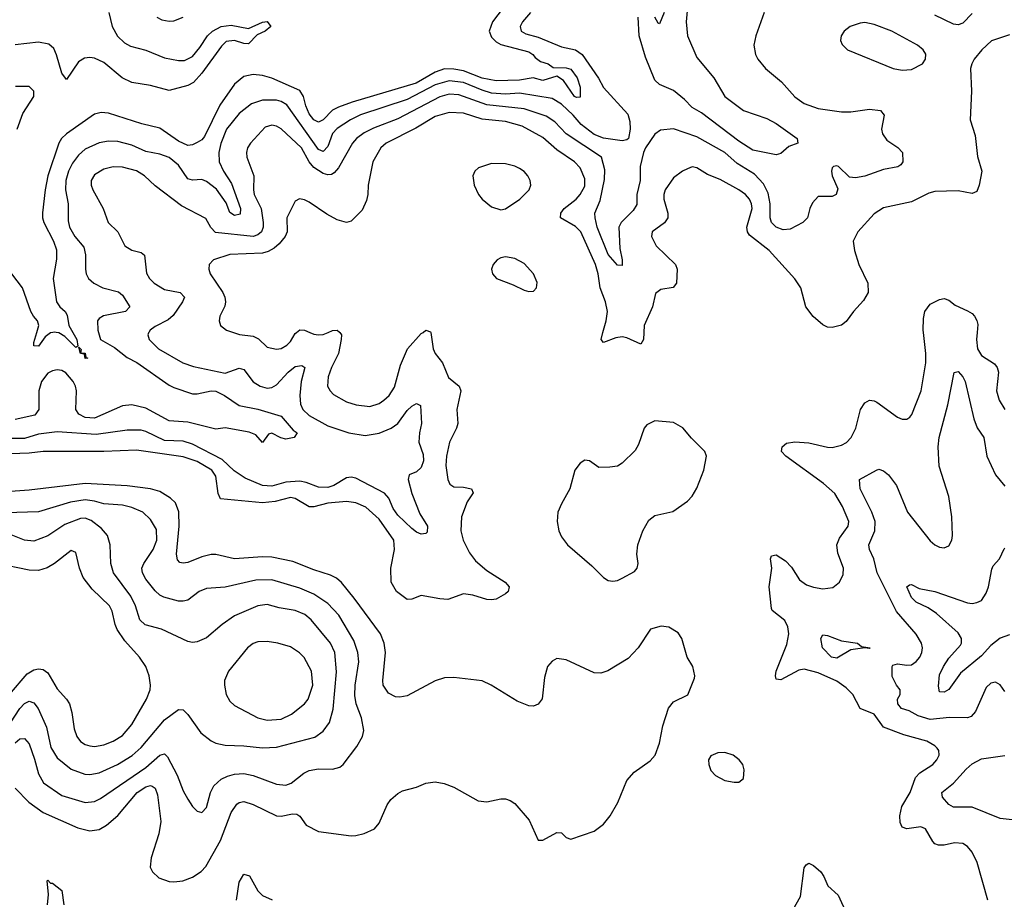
# Model space of a CAD drawing. Header units: inches. Extents: x 1682530 to 1839546, y 640742 to 791647.
# Tile 377 of 656: x 1740770 to 1744987, y 737573 to 741338. Entities that reach past the tile are written whole.
import ezdxf

# ---------------------------------------------------------------- set-up
doc = ezdxf.new("R2010")
doc.units = ezdxf.units.IN
doc.header["$MEASUREMENT"] = 0
doc.layers.add('B7743', color=7, linetype='Continuous')
doc.layers.add('B7744', color=7, linetype='Continuous')

msp = doc.modelspace()

# ---------------------------------------------------------------- linework, layer by layer
at = {"layer": 'B7743', "color": 5}
for points, elevation in [([(1742530.3, 740000), (1742540.9, 739930), (1742549.5, 739909.5), (1742580.7, 739870), (1742606.6, 739806.6), (1742652.6, 739770), (1742659.7, 739750), (1742641.7, 739670), (1742646.4, 739610), (1742641, 739590), (1742610.2, 739530), (1742598.4, 739470), (1742595.7, 739430), (1742603.5, 739370), (1742611.8, 739350), (1742630, 739338.2), (1742670, 739338), (1742704.9, 739330), (1742712.8, 739312.8), (1742686, 739274), (1742662, 739210), (1742659.6, 739150), (1742669.5, 739110), (1742695.7, 739055.7), (1742721.6, 739021.6), (1742770, 738980.1), (1742848.8, 738930), (1742866.7, 738910), (1742862.4, 738890), (1742850, 738880.5), (1742810, 738858.3), (1742790, 738854.5), (1742770, 738856.5), (1742710, 738875.5), (1742670, 738880.2), (1742603, 738857), (1742570, 738858.7), (1742490, 738874), (1742450, 738857.3), (1742430, 738856.3), (1742383.2, 738890), (1742360.9, 738930), (1742359.4, 738990), (1742375.2, 739070), (1742372, 739110), (1742310, 739200.7), (1742252.3, 739252.3), (1742210, 739270.8), (1742170, 739276.1), (1742090, 739268.8), (1742030, 739252.9), (1742010, 739252.7), (1741950, 739289.2), (1741930, 739292.8), (1741864.6, 739275.4), (1741810, 739269.9), (1741630, 739286.9), (1741619.2, 739310), (1741610, 739385.1), (1741593.4, 739410), (1741530, 739447.4), (1741470, 739466.7), (1741270, 739495.8), (1741130, 739490.3), (1740870, 739490.3), (1740810, 739482.6), (1740730, 739479.3)], 680), ([(1741323.1, 740000), (1741322, 739998), (1741318, 739990), (1741324, 739970), (1741364.2, 739930), (1741468.7, 739870), (1741513.9, 739853.9), (1741650, 739825.3), (1741710, 739847.2), (1741730, 739841.6), (1741770, 739788), (1741799.5, 739770), (1741830, 739761.5), (1741850, 739764.1), (1741870, 739775.9), (1741919.6, 739830), (1741950, 739853.4), (1741977.7, 739857.7), (1741990.9, 739850), (1741975.2, 739790), (1741969.3, 739730), (1741972.8, 739692.8), (1741982.8, 739670), (1742010, 739644.7), (1742090, 739599.4), (1742179.3, 739570), (1742250, 739557.8), (1742310, 739568.1), (1742360.9, 739590), (1742390, 739609.4), (1742430, 739665), (1742450, 739683.5), (1742470, 739694.9), (1742486.7, 739686.7), (1742491, 739610), (1742481.9, 739570), (1742479.3, 739530), (1742497.4, 739477.4), (1742499.8, 739450), (1742490, 739421.2), (1742470, 739403.4), (1742438.4, 739390), (1742433.6, 739370), (1742449.5, 739310), (1742483.6, 739223.6), (1742516, 739170), (1742515.4, 739144.6), (1742510, 739139.5), (1742490, 739136.3), (1742470, 739144.4), (1742450, 739160.3), (1742390, 739217), (1742370, 739245.8), (1742350.3, 739290.3), (1742332.2, 739312.2), (1742210, 739375.8), (1742190, 739379.6), (1742170, 739377), (1742115, 739345), (1742090, 739335.7), (1742050, 739337.5), (1741997.5, 739357.5), (1741970, 739362.9), (1741910, 739359.1), (1741850, 739341.2), (1741810, 739344.2), (1741735.4, 739375.4), (1741687.8, 739407.8), (1741636.4, 739456.4), (1741510, 739521.4), (1741470, 739534.9), (1741390, 739536.8), (1741310, 739575.8), (1741290, 739580.7), (1741230, 739580.9), (1741097.7, 739562.3), (1740930, 739574.3), (1740850, 739563.9), (1740790, 739545.6), (1740730, 739546.1)], 660), ([(1741106.9, 740000), (1741115.9, 739970), (1741175.4, 739935.4), (1741230, 739891.9), (1741271.5, 739871.5), (1741410, 739773.3), (1741430, 739763.4), (1741510, 739737.4), (1741530, 739737.1), (1741590, 739749.7), (1741610, 739747.6), (1741647.2, 739730), (1741710, 739687.3), (1741790, 739671), (1741890, 739641.3), (1741941.5, 739581.5), (1741958, 739570), (1741946, 739550), (1741910, 739542.4), (1741887.8, 739547.8), (1741850, 739569), (1741836, 739564), (1741810, 739529), (1741780.7, 739560.7), (1741752.6, 739572.6), (1741650, 739590.6), (1741610, 739585.3), (1741490, 739615.4), (1741410, 739620.8), (1741310, 739674.8), (1741250, 739690.4), (1741210, 739686.1), (1741090, 739632.5), (1741050, 739636.2), (1741023.2, 739650), (1741009.9, 739670), (1741012.5, 739750), (1741009.1, 739770), (1740999.1, 739790), (1740967, 739827), (1740950, 739837), (1740930, 739839.5), (1740910, 739835.6), (1740890, 739825), (1740863.8, 739790), (1740852.4, 739750), (1740852.1, 739670), (1740834.7, 739645.3), (1740750, 739626.7)], 640), ([(1740911.8, 740000), (1740901.8, 739998.2), (1740879.2, 739980.8), (1740850, 739940.5), (1740830, 739942), (1740830, 739956), (1740842.8, 740000)], 620), ([(1740997.4, 740000), (1741015.1, 739970), (1741019.3, 739940.7), (1741010, 739935.6), (1740962.7, 739982.7), (1740938, 739998), (1740926.2, 740000)], 620), ([(1741685.1, 740000), (1741711, 739991), (1741770, 739984.1), (1741792.3, 739972.3), (1741830, 739936.6), (1741870, 739927.9), (1741890, 739931.5), (1741914.7, 739945.3), (1741930, 739961.5), (1741950, 739995.6), (1741955.7, 740000)], 680), ([(1742012.7, 740000), (1742030, 739992.7), (1742050, 739989.1), (1742070, 739991.1), (1742090.9, 740000)], 680), ([(1742140.4, 740000), (1742147.8, 739990), (1742147.3, 739970), (1742135.6, 739910), (1742105.4, 739850), (1742090.9, 739810), (1742088.4, 739770), (1742099.1, 739750), (1742114.6, 739734.6), (1742170, 739702), (1742210.9, 739689.1), (1742270, 739682.7), (1742310, 739695.4), (1742330, 739709.3), (1742352.2, 739730), (1742374.9, 739765.1), (1742400.6, 739859.4), (1742431.5, 739930), (1742490, 739994.9), (1742497.3, 740000)], 680), ([(1743443.1, 740000), (1743441.8, 739970), (1743430.4, 739950), (1743370, 739976.9), (1743350, 739980.9), (1743322.8, 739977.2), (1743270, 739956.9), (1743259.7, 739970), (1743268, 740000)], 680), ([(1744917.1, 737570), (1744871.1, 737730), (1744850, 737774.5), (1744830, 737799.6), (1744810, 737811.2), (1744774.2, 737814.2), (1744730, 737804.7), (1744704.5, 737804.5), (1744690, 737810.8), (1744680.9, 737820.9), (1744650, 737874.8), (1744630, 737882.8), (1744570, 737874.2), (1744550, 737881.5), (1744541.1, 737901.1), (1744539.4, 737930), (1744548, 737970), (1744583.4, 738030), (1744606, 738094), (1744625.5, 738114.5), (1744680.4, 738150), (1744698.3, 738170), (1744708.2, 738190), (1744706.3, 738210), (1744699.3, 738219.3), (1744689.6, 738230), (1744655.1, 738250), (1744556.5, 738276.5), (1744470, 738309.9), (1744430, 738365.4), (1744369.4, 738389.4), (1744337.7, 738450), (1744310, 738478.7), (1744270, 738506.4), (1744190, 738542.7), (1744130, 738558.1), (1744106.8, 738553.2), (1744030, 738512.8), (1744010, 738515.1), (1744006.4, 738530), (1744009.3, 738550), (1744056, 738664), (1744064.7, 738710), (1744059.9, 738739.9), (1744047.2, 738767.2), (1743992.8, 738810), (1743990, 738818), (1743980.4, 738910), (1743990.7, 738990), (1743986.2, 739030), (1743990, 739044), (1744010, 739047.4), (1744050, 739022.4), (1744075.1, 738995.1), (1744110, 738940.8), (1744139.7, 738919.7), (1744170, 738908.6), (1744210, 738902), (1744252.6, 738907.4), (1744281.3, 738930), (1744296.3, 738963.7), (1744297.8, 738990), (1744274.4, 739054.4), (1744269.4, 739090), (1744280.5, 739119.5), (1744318.8, 739170), (1744320.6, 739190), (1744294.6, 739254.6), (1744261.1, 739310), (1744212.9, 739352.9), (1744050.8, 739470), (1744033.3, 739490), (1744035.4, 739510), (1744054.8, 739525.2), (1744090, 739531.8), (1744150, 739527.1), (1744230, 739508.8), (1744250, 739507.7), (1744290, 739517.1), (1744310.9, 739529.1), (1744331.4, 739550), (1744350.5, 739590), (1744371.6, 739670), (1744390, 739698.5), (1744410, 739709.1), (1744430, 739707.1), (1744440.6, 739700.6), (1744530, 739636.5), (1744550, 739628.7), (1744570, 739628.4), (1744582.6, 739637.4), (1744591.6, 739648.4), (1744631.3, 739750), (1744650.4, 739869.6), (1744650.4, 739910), (1744640.4, 740000)], 680), ([(1744870.3, 740000), (1744867.8, 739970), (1744871.9, 739930), (1744890, 739901.6), (1744944.8, 739864.8), (1744955.9, 739850), (1744961.9, 739830), (1744953.4, 739750), (1744965.1, 739710), (1744990, 739670.2)], 680), ([(1744990, 738462.9), (1744970, 738491.6), (1744950, 738502.4), (1744930, 738498), (1744910, 738479.6), (1744863.5, 738376.5), (1744844.9, 738355.1), (1744830, 738349.8), (1744751.9, 738351.9), (1744670, 738343.3), (1744617.7, 738357.7), (1744579.2, 738379.2), (1744546.3, 738390), (1744531.1, 738410), (1744529.7, 738430), (1744541.6, 738450), (1744541.2, 738470), (1744525.2, 738490), (1744507, 738527), (1744506.6, 738570), (1744510, 738576), (1744530, 738581.6), (1744570, 738574.9), (1744590, 738576.5), (1744610, 738590.3), (1744624.8, 738610), (1744633.8, 738630), (1744636.1, 738650), (1744631.8, 738670), (1744610, 738708.2), (1744524.7, 738804.7), (1744442.4, 738970), (1744428.1, 739030), (1744409.9, 739070), (1744406.1, 739090), (1744432.6, 739150), (1744433.4, 739190), (1744419.5, 739230), (1744369.1, 739330), (1744366.3, 739370), (1744439, 739410), (1744450, 739413.7), (1744470, 739407), (1744491.7, 739390), (1744524.6, 739344.6), (1744572.3, 739230), (1744670, 739107.6), (1744690, 739090.3), (1744710, 739080.3), (1744730, 739077), (1744750, 739086), (1744762.3, 739110), (1744764.8, 739130), (1744762.2, 739210), (1744750, 739298), (1744707.7, 739427.7), (1744704, 739510), (1744708.4, 739550), (1744745.2, 739690), (1744771.8, 739828.2), (1744790, 739832.2), (1744810, 739810.3), (1744819.7, 739790), (1744856.3, 739630), (1744871.3, 739591.3), (1744899.2, 739550), (1744911.6, 739470), (1744950, 739390.3), (1744990, 739341.2)], 660), ([(1740750, 738048.7), (1740809.4, 737989.4), (1740870, 737944.1), (1741019, 737879), (1741070, 737865.9), (1741110, 737872.1), (1741142.2, 737890), (1741190, 737931.5), (1741273, 738030), (1741310, 738054.2), (1741330, 738059.6), (1741337.2, 738057.2), (1741350, 738049), (1741360, 738020), (1741373.8, 737906.2), (1741366.4, 737853.6), (1741332.3, 737750), (1741329.2, 737710), (1741338.3, 737690), (1741365.4, 737665.4), (1741409.4, 737649.4), (1741430, 737647.5), (1741468.3, 737651.7), (1741510, 737668.2), (1741547.4, 737692.6), (1741567.1, 737712.9), (1741630, 737825), (1741674.9, 737945.1), (1741700.4, 737979.6), (1741710, 737987.3), (1741730, 737991.9), (1741770, 737979.2), (1741870, 737930.1), (1741890, 737929.4), (1741938.9, 737938.9), (1741957.3, 737937.3), (1741969.3, 737929.3), (1741996.4, 737890), (1742050, 737863.2), (1742190, 737844.2), (1742210, 737845.7), (1742245.3, 737854.7), (1742290, 737874), (1742310, 737898.8), (1742343.2, 737976.8), (1742360, 738000), (1742390, 738026.4), (1742410, 738037.3), (1742470, 738052.9), (1742510, 738070.2), (1742550, 738075.2), (1742588.1, 738068.1), (1742630, 738053.4), (1742734.2, 737994.2), (1742770, 737990.4), (1742830, 738003.1), (1742850, 738003.1), (1742870, 737996.4), (1742890, 737982.4), (1742952.1, 737912.1), (1742990, 737826.8), (1743010, 737825.5), (1743070, 737859.1), (1743090, 737858), (1743110, 737838), (1743131.1, 737831.1), (1743230, 737864.9), (1743270, 737894.6), (1743299.2, 737930), (1743332.4, 737987.6), (1743370, 738082), (1743402.3, 738117.7), (1743470, 738165.3), (1743491.2, 738190), (1743510, 738241), (1743523.9, 738316.1), (1743548.2, 738391.8), (1743570, 738418.8), (1743632.1, 738447.9), (1743660.4, 738519.6), (1743662, 738530), (1743653.2, 738570), (1743629.3, 738609.3), (1743605.6, 738690), (1743590, 738714), (1743550, 738738.4), (1743518, 738742), (1743472, 738730), (1743419.1, 738650), (1743376.3, 738603.7), (1743288.5, 738551.5), (1743259.3, 738540.7), (1743230, 738542.4), (1743110, 738597.6), (1743070, 738603.7), (1743050, 738592.7), (1743030, 738569.2), (1743017.2, 738522.8), (1743008.2, 738431.8), (1742991, 738409), (1742970, 738400.4), (1742950, 738401.4), (1742900.7, 738420.7), (1742789.5, 738490), (1742750, 738508.5), (1742630, 738522.3), (1742590, 738521.1), (1742550, 738508.2), (1742430, 738443.4), (1742398.2, 738438.2), (1742380, 738440), (1742350, 738455.6), (1742327.3, 738490), (1742325.6, 738510), (1742337.3, 738630), (1742330.4, 738670), (1742314.6, 738710), (1742201.9, 738861.9), (1742148.5, 738928.5), (1742127.2, 738947.2), (1742101, 738961), (1742030, 738983), (1741939.3, 739019.3), (1741850, 739037.1), (1741810, 739038.9), (1741690.4, 739030.4), (1741610, 739049.2), (1741590, 739049.2), (1741550, 739038.5), (1741490, 739014.3), (1741470, 739011.6), (1741455.4, 739015.4), (1741445.6, 739025.6), (1741441.6, 739050), (1741452.4, 739170), (1741451.2, 739231.2), (1741436.5, 739270), (1741416.2, 739290), (1741370, 739319.1), (1741330.7, 739330.7), (1741230, 739343.7), (1741050, 739353.5), (1740810, 739324.3), (1740730, 739319.3)], 720), ([(1740750, 738242.5), (1740770, 738259.8), (1740790, 738261.6), (1740810, 738239.2), (1740833.6, 738173.6), (1740850.1, 738110.1), (1740872.2, 738072.2), (1740950, 738017.4), (1741050, 737987.3), (1741090, 737991.2), (1741115.5, 738004.5), (1741310, 738137.3), (1741370, 738190.7), (1741390, 738196.3), (1741402.5, 738182.5), (1741444, 738104), (1741470, 738037.6), (1741490, 738001.6), (1741510, 737970.6), (1741530, 737950.6), (1741550, 737944.4), (1741570, 737965.5), (1741587.3, 738030), (1741601.4, 738058.6), (1741632.1, 738087.9), (1741659.8, 738100.2), (1741690, 738108.8), (1741730, 738111.7), (1741770, 738103.1), (1741870, 738066.3), (1741910, 738062.3), (1741932.4, 738070), (1741987, 738113), (1742010, 738124.8), (1742050, 738131), (1742110, 738130.2), (1742141.1, 738138.9), (1742155.1, 738150), (1742213.3, 738226.7), (1742238, 738270), (1742244.5, 738295.5), (1742233.6, 738350), (1742210.5, 738410), (1742205.3, 738445.3), (1742206.1, 738490), (1742222.1, 738590), (1742218.8, 738630), (1742200.5, 738680.5), (1742137.3, 738790), (1742090, 738839.3), (1742030, 738878.9), (1741970, 738904.5), (1741850, 738940.9), (1741780.8, 738939.2), (1741650, 738908.6), (1741570, 738904), (1741538.3, 738890), (1741490, 738854.2), (1741470.1, 738849.9), (1741450, 738849.9), (1741386.7, 738866.7), (1741370, 738874.6), (1741350, 738893), (1741310, 738942.9), (1741295.9, 738970), (1741293.6, 738990), (1741301.8, 739010), (1741342, 739070), (1741357.8, 739110), (1741355.4, 739155.4), (1741330, 739198.7), (1741297.2, 739230), (1741250.3, 739250.3), (1741210, 739259.7), (1741130, 739265.4), (1741090, 739277.6), (1741050, 739282.4), (1740986.9, 739273.1), (1740850, 739232.2), (1740710, 739227.2)], 740), ([(1740730, 738328.8), (1740770, 738389.4), (1740790, 738410.8), (1740810, 738420.5), (1740830, 738414.7), (1740849.2, 738389.2), (1740884.2, 738310), (1740903.3, 738223.3), (1740930, 738179.3), (1740990, 738129.4), (1741048.6, 738108.6), (1741070, 738107.3), (1741110, 738115), (1741188.9, 738150), (1741251.4, 738188.6), (1741290, 738223.3), (1741390, 738341.8), (1741450, 738386), (1741470, 738384.2), (1741490, 738364.2), (1741546.1, 738286.1), (1741590, 738251.1), (1741610, 738242), (1741650, 738232.9), (1741730, 738230.1), (1741810, 738220.9), (1741870, 738223.8), (1742033.4, 738266.6), (1742070, 738292.9), (1742096.8, 738330), (1742113, 738387), (1742126.4, 738546.4), (1742119.2, 738630), (1742100.7, 738670), (1742018.7, 738770), (1741991.7, 738791.7), (1741950, 738809.9), (1741881.3, 738821.3), (1741830, 738835.6), (1741790, 738829.2), (1741690, 738786.5), (1741637.3, 738750), (1741570, 738692.8), (1741530, 738675.1), (1741510, 738672.3), (1741490, 738676), (1741377.6, 738730), (1741307.5, 738747.5), (1741284.1, 738770), (1741265.3, 738830), (1741245.9, 738870), (1741171.7, 738970), (1741159.5, 739010), (1741156.8, 739090), (1741146, 739130), (1741120.1, 739160.1), (1741075.3, 739195.3), (1741050, 739204.3), (1741030, 739203.4), (1740963.1, 739176.9), (1740890, 739128.6), (1740830, 739105.9), (1740790, 739109.9), (1740733.6, 739133.6)], 760), ([(1745010, 738705.7), (1744970, 738690.6), (1744930, 738659.9), (1744890, 738614.9), (1744799.2, 738540.8), (1744750, 738471.6), (1744730, 738460.4), (1744710, 738460.9), (1744705.3, 738485.3), (1744710, 738533.4), (1744726.2, 738570), (1744750, 738605.8), (1744799, 738661), (1744804.1, 738670), (1744804.3, 738690), (1744790, 738713.2), (1744696.2, 738796.2), (1744660.6, 738820.6), (1744610, 738845.7), (1744590, 738864.4), (1744569.9, 738910), (1744580.5, 738919.5), (1744590, 738921.3), (1744623, 738903), (1744689.8, 738890.2), (1744830, 738842.2), (1744850, 738839.5), (1744870, 738843), (1744890, 738852.6), (1744910, 738883.1), (1744919.9, 738910), (1744933.1, 738986.9), (1744939.4, 739000.6), (1744966, 739030), (1744986.5, 739073.5), (1744990, 739076.3)], 640), ([(1740726.5, 738450), (1740801.2, 738538.8), (1740830, 738555.8), (1740850, 738559.8), (1740870, 738556.6), (1740890, 738542.2), (1740930, 738474.4), (1740970.1, 738430.1), (1740982.6, 738410), (1740992.8, 738372.8), (1741002.9, 738302.9), (1741014, 738270), (1741030, 738248.4), (1741050, 738235.3), (1741070, 738229.5), (1741090, 738227.7), (1741130, 738234.5), (1741170, 738249.5), (1741210, 738274), (1741250, 738321.3), (1741312.6, 738430), (1741328.4, 738470), (1741330.6, 738490), (1741324.7, 738530), (1741309.9, 738569.9), (1741282.9, 738610), (1741219.9, 738679.9), (1741187.5, 738727.5), (1741178.3, 738750), (1741166.4, 738806.4), (1741154.2, 738830), (1741080, 738900), (1741041.4, 738950), (1741025.8, 738990), (1741010, 739057), (1740990, 739066.6), (1740919, 739010), (1740887.6, 738992.4), (1740850, 738979.9), (1740810, 738981.7), (1740670.8, 739010.8)], 780), ([(1745086.3, 737906.3), (1744970, 737919.6), (1744850, 737967), (1744770, 737967.6), (1744750, 737978.8), (1744722.7, 738010), (1744719.8, 738030), (1744770, 738070.1), (1744823, 738130), (1744850, 738152.4), (1744890, 738175), (1744990, 738189.3)], 660), ([(1744083.4, 737530), (1744114.4, 737585.6), (1744130, 737707.7), (1744139, 737721), (1744150, 737727.1), (1744170, 737717.6), (1744200.8, 737690), (1744214.2, 737670), (1744230.5, 737630.5), (1744275.9, 737590), (1744312.8, 737510)], 680), ([(1741698.8, 737570), (1741710, 737646.4), (1741730, 737680.8), (1741754.1, 737674.1), (1741790, 737608.9), (1741810, 737588.9), (1741850.9, 737570.9)], 680), ([(1740888.3, 737550), (1740893.2, 737593.2), (1740887.6, 737652.4), (1740890, 737654.4), (1740902.2, 737642.2), (1740910, 737642), (1740950.2, 737610), (1740959.2, 737550)], 680)]:
    msp.add_lwpolyline(points, dxfattribs=dict(at, elevation=elevation))
for points, elevation in [([(1741030.6, 739910.6), (1741050, 739911.4), (1741052.8, 739892.8), (1741062, 739890), (1741050, 739888.6), (1741047, 739907), (1741029.8, 739910), (1741023.1, 739936.9), (1741032.7, 739927.3)], 620), ([(1743490, 739621.6), (1743455.3, 739604.7), (1743444.4, 739590), (1743420.2, 739519.8), (1743405.6, 739494.4), (1743350, 739439.6), (1743330, 739427.8), (1743297.7, 739422.3), (1743250, 739422), (1743210, 739449.6), (1743190, 739453.6), (1743170, 739439.6), (1743147.2, 739410), (1743126.3, 739330), (1743090, 739266.6), (1743074.9, 739230), (1743071.7, 739190), (1743079, 739150), (1743090, 739124.4), (1743116, 739090), (1743220.9, 739000.9), (1743270, 738950.4), (1743290, 738938.4), (1743310, 738934.9), (1743330, 738938), (1743350, 738947.7), (1743403.8, 738976.2), (1743415.1, 738990), (1743418.5, 739010), (1743412.8, 739050), (1743417.6, 739090), (1743438.5, 739150), (1743463.9, 739196.1), (1743490, 739215.5), (1743567.2, 739232.8), (1743630, 739278), (1743650, 739299.3), (1743670, 739333), (1743700.4, 739410), (1743711.1, 739470), (1743704.5, 739490), (1743647, 739547), (1743610, 739591.6), (1743570, 739614)], 720), ([(1744410, 738646), (1744389.1, 738649.1), (1744330, 738641.6), (1744270, 738604.8), (1744246.6, 738610), (1744208.3, 738650), (1744200.5, 738690), (1744210, 738704.9), (1744230, 738702.6), (1744290, 738679.5), (1744358, 738670), (1744374.8, 738654.8), (1744412, 738650)], 660), ([(1741830, 738676.2), (1741790, 738675.3), (1741770, 738667.8), (1741745.8, 738650), (1741664.4, 738550), (1741647.6, 738510), (1741646.5, 738490), (1741653.8, 738450), (1741670, 738421.3), (1741690, 738402), (1741790, 738350.2), (1741830, 738339.2), (1741890, 738343.5), (1741934.4, 738365.6), (1741989.8, 738410), (1742006, 738430), (1742025.2, 738490), (1742019.5, 738550), (1741988.6, 738608.6), (1741968.6, 738628.6), (1741930, 738654), (1741875.3, 738670)], 780), ([(1743790, 738202), (1743759.6, 738200.4), (1743730, 738187), (1743720.3, 738170), (1743722, 738150), (1743730, 738124.9), (1743750, 738103), (1743790, 738082), (1743830, 738074), (1743850, 738074.8), (1743869.3, 738090.7), (1743873.3, 738126.7), (1743867, 738150), (1743852, 738170), (1743825.2, 738190)], 720)]:
    msp.add_lwpolyline(points, close=True, dxfattribs=dict(at, elevation=elevation))
at = {"layer": 'B7744', "color": 5}
for points, elevation in [([(1743632, 741408), (1743623.7, 741330), (1743630.2, 741270), (1743670, 741176), (1743743, 741090), (1743790.2, 741010), (1743870, 740950.2), (1743970, 740915.9), (1744010, 740894.3), (1744100.4, 740830), (1744102, 740810), (1744064.6, 740795.4), (1744030, 740766), (1744010, 740760.4), (1743910, 740780.6), (1743850, 740819), (1743690, 740939.8), (1743650, 740962), (1743616.8, 740996.8), (1743570, 741035.3), (1743510, 741061.5), (1743490, 741079.1), (1743450, 741177.7), (1743423.6, 741270), (1743419.5, 741350)], 640), ([(1741150.9, 741370), (1741166.6, 741310), (1741188.4, 741268.4), (1741218.8, 741238.8), (1741244.7, 741224.7), (1741310, 741207.4), (1741390, 741175.7), (1741450, 741163.4), (1741475.9, 741164.1), (1741510, 741180.5), (1741541.2, 741218.8), (1741574.1, 741270), (1741596.2, 741290), (1741632.8, 741310), (1741675.4, 741315.4), (1741750, 741300.3), (1741810, 741327.3), (1741830, 741330.4), (1741846, 741310), (1741821, 741290), (1741786.3, 741273.7), (1741750, 741235.6), (1741730, 741236.1), (1741690, 741249.1), (1741654.8, 741245.2), (1741634.6, 741225.4), (1741550.1, 741110), (1741514, 741070), (1741490, 741056.7), (1741410, 741035.1), (1741330, 741056.7), (1741249.8, 741070), (1741208.5, 741090), (1741130, 741155.6), (1741090, 741173.3), (1741070, 741176.2), (1741046.8, 741173.2), (1741021.5, 741158.5), (1740970, 741082.6), (1740950, 741109.7), (1740928.1, 741188.1), (1740915.7, 741215.7), (1740894, 741234), (1740850, 741242.2), (1740750, 741230.3)], 580), ([(1742840.7, 741390), (1742795.1, 741330), (1742780.5, 741290), (1742790, 741264.2), (1742810, 741243.9), (1742830, 741232.6), (1742950, 741200.3), (1742967.8, 741190), (1742977.2, 741177.2), (1743000.2, 741160.2), (1743033, 741150), (1743054.4, 741134.4), (1743110, 741133), (1743130, 741127.1), (1743157.1, 741090), (1743170.1, 741049.9), (1743170, 741006.6), (1743154.5, 741005.5), (1743145.5, 741010), (1743098.7, 741078.7), (1743070, 741097), (1743010, 741078.5), (1742969.8, 741089.8), (1742910, 741079.2), (1742810, 741077.2), (1742750, 741088.6), (1742670, 741120.3), (1742630, 741127.4), (1742590, 741127.5), (1742550, 741113.8), (1742467.4, 741067.4), (1742194.4, 740985.6), (1742136, 740964), (1742110, 740950.8), (1742070, 740909.9), (1742050, 740899.9), (1742030, 740909.9), (1742010, 740935.9), (1741995.2, 740970), (1741985.3, 741010), (1741970, 741034.7), (1741850, 741088), (1741810, 741099.7), (1741770, 741104.6), (1741730, 741094.9), (1741690, 741063.2), (1741626.9, 740973.1), (1741561.5, 740838.5), (1741550, 740824.9), (1741530, 740812.7), (1741510, 740802.4), (1741490, 740799.8), (1741450, 740818.4), (1741370, 740873.7), (1741292.5, 740892.5), (1741150, 740938.1), (1741119.2, 740940.8), (1741090, 740934.8), (1740970.8, 740850), (1740949.1, 740830), (1740936.8, 740810), (1740890.1, 740670.1), (1740878.4, 740610), (1740867.8, 740512.2), (1740867.9, 740490), (1740873.8, 740470), (1740915.3, 740390), (1740927.2, 740352.8), (1740926.9, 740313.1), (1740913.5, 740230), (1740927.9, 740130), (1740941.6, 740110), (1740964.7, 740090), (1740973.5, 740073.5), (1740979.7, 740030), (1740997.4, 740000)], 620), ([(1742957.7, 741370), (1742923, 741330), (1742914, 741310), (1742917.3, 741290), (1742937.8, 741277.8), (1742990, 741263.8), (1743090, 741222.6), (1743150, 741208.8), (1743179, 741190), (1743248.9, 741088.9), (1743270, 741047.9), (1743374.7, 740934.7), (1743383.3, 740903.3), (1743384, 740870), (1743377.7, 740830), (1743370, 740823.7), (1743350, 740820.1), (1743270, 740831.2), (1743230, 740847.4), (1743174, 740890), (1743140.1, 740930), (1743090, 740977.3), (1743050, 741000.6), (1742910, 741024.2), (1742850, 741019.5), (1742790, 741024), (1742750, 741036.2), (1742670, 741070.2), (1742610, 741076.5), (1742550, 741059), (1742430, 740996.6), (1742230, 740931.6), (1742186.4, 740910), (1742130, 740872.9), (1742110, 740851.7), (1742090, 740795.8), (1742070, 740774.1), (1742050, 740783.4), (1741913.6, 740973.6), (1741890, 740987.9), (1741870, 740993.4), (1741810, 740993.7), (1741762.3, 740977.7), (1741710, 740936.3), (1741655.1, 740870), (1741631.3, 740808.7), (1741623.4, 740770), (1741624, 740730), (1741642.1, 740690), (1741677.6, 740637.6), (1741716.1, 740530), (1741713.6, 740506.4), (1741690, 740499.9), (1741670, 740512.9), (1741654.1, 740554.1), (1741612.7, 740612.7), (1741570, 740645.9), (1741550, 740653.9), (1741510, 740651.1), (1741490, 740657.5), (1741450, 740716.3), (1741410, 740748.7), (1741370, 740762.5), (1741310, 740774.7), (1741250, 740800.7), (1741190, 740817.1), (1741150, 740818.2), (1741110, 740811.1), (1741050, 740783.9), (1741021, 740759), (1740995.9, 740724.1), (1740978.6, 740690), (1740967.2, 740650), (1740965.6, 740610), (1740977, 740550), (1740976.8, 740476.8), (1740983, 740450), (1741006.2, 740410), (1741045.1, 740365.1), (1741052, 740332), (1741051.1, 740270), (1741054.2, 740250), (1741064, 740230), (1741087.2, 740210), (1741126, 740190), (1741193.2, 740173.2), (1741210, 740159.1), (1741240.9, 740110), (1741222.6, 740090), (1741128.6, 740071.4), (1741110, 740059.8), (1741103.5, 740050), (1741103.9, 740010), (1741106.9, 740000)], 640), ([(1743958, 741370), (1743923.1, 741270), (1743914.9, 741230), (1743922, 741190), (1743932, 741170), (1743963.7, 741130), (1744033.2, 741073.2), (1744090, 741008.9), (1744130, 740979.7), (1744190, 740958.5), (1744290, 740944), (1744330, 740944.6), (1744410, 740956), (1744457.3, 740950), (1744472.2, 740930), (1744461.1, 740870), (1744465.3, 740850), (1744483.4, 740823.4), (1744531.5, 740791.5), (1744550.3, 740770.3), (1744552.4, 740730), (1744543.4, 740716.6), (1744531.5, 740708.5), (1744470, 740697.8), (1744390, 740669), (1744350, 740661.4), (1744324.7, 740664.7), (1744277, 740710), (1744270, 740713.5), (1744256, 740710), (1744250, 740704), (1744247.1, 740690), (1744250.4, 740670), (1744274.1, 740614.1), (1744266.4, 740590), (1744250, 740581.8), (1744190, 740582), (1744165.4, 740554.6), (1744153.8, 740530), (1744143.5, 740490), (1744124.1, 740470), (1744070, 740441.8), (1744039.6, 740439.6), (1744009.9, 740449.9), (1743989.3, 740470), (1743984.1, 740490), (1743984.2, 740550), (1743976.3, 740596.3), (1743955.9, 740635.9), (1743917.4, 740677.4), (1743843.1, 740723.1), (1743790, 740769.4), (1743670, 740837.3), (1743570, 740870.8), (1743515.1, 740864.9), (1743490, 740848.2), (1743450.2, 740790), (1743442.2, 740770), (1743427.9, 740710), (1743427.3, 740650), (1743413, 740590), (1743413, 740547), (1743398.1, 740521.9), (1743346, 740470), (1743336.2, 740450), (1743339.6, 740359.6), (1743350.2, 740309.8), (1743350, 740286), (1743330, 740287.8), (1743290, 740334), (1743243.9, 740450), (1743234.1, 740490), (1743233, 740510), (1743256.1, 740563.9), (1743274.8, 740654.8), (1743275.6, 740695.6), (1743262, 740750), (1743110, 740849.4), (1743061.4, 740901.4), (1743025.3, 740925.3), (1742930, 740956.4), (1742770, 740973.7), (1742650, 741016.9), (1742610, 741019.3), (1742570, 741008.6), (1742390, 740913.7), (1742285.2, 740874.8), (1742245.5, 740854.5), (1742212.6, 740830), (1742195.1, 740810), (1742135.5, 740704.5), (1742117.2, 740682.8), (1742104.7, 740675.3), (1742090, 740674), (1742070, 740679.9), (1742030, 740706.1), (1742010.2, 740730.2), (1741977.2, 740790), (1741890, 740871.7), (1741870, 740883), (1741850, 740887), (1741821.7, 740878.3), (1741758.4, 740810), (1741746, 740790), (1741741.4, 740770), (1741743.2, 740750), (1741773.1, 740670), (1741771.2, 740610), (1741774.8, 740590), (1741804.5, 740530), (1741812.6, 740470), (1741813.2, 740450), (1741805.4, 740430), (1741790, 740417.8), (1741770, 740411), (1741608.2, 740428.2), (1741589.1, 740449.1), (1741567.7, 740487.7), (1741462.2, 740542.2), (1741350, 740626.6), (1741305, 740670), (1741270, 740691.5), (1741210, 740707.6), (1741170, 740709.3), (1741130, 740698.5), (1741090, 740674), (1741075.9, 740650), (1741075.9, 740630), (1741083.5, 740610), (1741127.7, 740530), (1741149.1, 740470), (1741190.8, 740430.8), (1741220.3, 740370), (1741250, 740352.3), (1741290, 740342.6), (1741303.9, 740330), (1741312.8, 740252.8), (1741325.8, 740230), (1741346.3, 740210), (1741390, 740184.2), (1741457.1, 740170), (1741475.5, 740150), (1741467, 740130), (1741427.2, 740072.8), (1741405.7, 740054.3), (1741350, 740025.7), (1741328.7, 740010), (1741323.1, 740000)], 660), ([(1741357.3, 741350), (1741378.4, 741338.4), (1741410, 741332.2), (1741430, 741334.1), (1741470, 741348.9)], 620), ([(1743530, 741369.6), (1743510, 741320.7), (1743504, 741324), (1743490, 741349.2)], 620), ([(1744850, 741365.1), (1744810, 741324), (1744790, 741317.2), (1744770, 741319.8), (1744690, 741358.6)], 660), ([(1745010, 741273.9), (1744931.7, 741248.3), (1744891.3, 741210), (1744858.3, 741170), (1744847.4, 741150), (1744842.3, 741130), (1744847.1, 741032.9), (1744841.1, 740910), (1744862.2, 740842.2), (1744872.6, 740752.6), (1744890.3, 740690), (1744879.5, 740630), (1744870, 740603.6), (1744850, 740594.8), (1744790, 740605.2), (1744690, 740603.7), (1744663.8, 740596.2), (1744590, 740559.2), (1744470, 740533.6), (1744430, 740508), (1744360.2, 740430), (1744340.2, 740390), (1744344.7, 740350), (1744364.1, 740290), (1744403, 740210), (1744403.5, 740170), (1744383.9, 740136.1), (1744341.6, 740090), (1744310, 740046.2), (1744289.5, 740030.5), (1744250, 740020.2), (1744230, 740022.3), (1744210, 740032), (1744168.5, 740068.5), (1744136.4, 740110), (1744115.1, 740190), (1744090, 740229.1), (1743979.5, 740350), (1743895.6, 740415.6), (1743886.7, 740430), (1743884.4, 740450), (1743906.9, 740530), (1743904.2, 740550), (1743895, 740570), (1743878.6, 740590), (1743850, 740610.5), (1743770, 740653.7), (1743716.3, 740676.3), (1743670, 740704.7), (1743650, 740708), (1743630, 740700.4), (1743608.5, 740690), (1743570, 740661), (1743534.8, 740610), (1743528.8, 740590), (1743528.8, 740570), (1743546, 740510), (1743545.2, 740490), (1743531.3, 740468.7), (1743479, 740430), (1743475.8, 740410), (1743495.8, 740370), (1743579, 740290), (1743585.5, 740270), (1743583.5, 740210), (1743568.5, 740191.5), (1743516.3, 740183.7), (1743493.1, 740166.9), (1743480.4, 740110), (1743444.3, 740030), (1743443.1, 740000)], 680), ([(1740759.1, 740870), (1740782.7, 740937.3), (1740830.3, 741010), (1740830, 741032.9), (1740810, 741052.2), (1740752.1, 741052.1)], 620), ([(1743268, 740000), (1743281.7, 740050), (1743287, 740090), (1743278.8, 740130), (1743256, 740190), (1743248, 740250), (1743236.1, 740290), (1743173.3, 740430), (1743150, 740452.8), (1743086.5, 740490), (1743088, 740510), (1743102.2, 740530), (1743153.4, 740570), (1743171, 740590), (1743190, 740626.3), (1743190, 740656.9), (1743170, 740703.7), (1743145.7, 740730), (1743070, 740781.8), (1743010, 740834.9), (1742922.2, 740882.2), (1742850, 740902.6), (1742750, 740912.5), (1742670, 740938.7), (1742610, 740941.8), (1742550, 740924.3), (1742466.4, 740873.6), (1742339.3, 740810), (1742316.2, 740790), (1742281.7, 740730), (1742262, 740630), (1742261.5, 740590), (1742255.9, 740564.1), (1742236.3, 740523.7), (1742190, 740475.7), (1742170, 740469.9), (1742130, 740482), (1742085.3, 740505.3), (1742010, 740557.7), (1741990, 740567.6), (1741968.7, 740571.3), (1741950, 740562), (1741913.4, 740490), (1741915.3, 740430), (1741907.2, 740410), (1741881.7, 740378.3), (1741860, 740360), (1741834.5, 740345.5), (1741810, 740338.7), (1741670, 740333.1), (1741600.3, 740310), (1741581.7, 740290), (1741579.6, 740270), (1741586.2, 740250), (1741640.2, 740170), (1741648.7, 740150), (1741651.7, 740130), (1741648, 740112), (1741626.7, 740070), (1741623.8, 740050), (1741630.5, 740030), (1741656.3, 740010), (1741685.1, 740000)], 680), ([(1740842.8, 740000), (1740851.5, 740030), (1740846.2, 740050), (1740828.8, 740068.8), (1740817.4, 740090), (1740782.4, 740190), (1740736.4, 740250)], 620), ([(1744640.4, 740000), (1744639.3, 740010), (1744640.5, 740059.5), (1744646.5, 740090), (1744670, 740120.7), (1744710, 740141.3), (1744730, 740144.6), (1744750, 740137.6), (1744775.9, 740115.9), (1744830, 740092.7), (1744850, 740080.9), (1744859.1, 740070), (1744870, 740050.4), (1744873.1, 740033.1), (1744870.3, 740000)], 680), ([(1740926.2, 740000), (1740918.7, 740001.3), (1740911.8, 740000)], 620), ([(1741955.7, 740000), (1741970, 740010.8), (1741990, 740009.5), (1742012.7, 740000)], 680), ([(1742090.9, 740000), (1742110, 740008.2), (1742130, 740009.3), (1742140.2, 740000.2), (1742140.4, 740000)], 680), ([(1742497.3, 740000), (1742510, 740008.8), (1742530, 740002), (1742530.3, 740000)], 680)]:
    msp.add_lwpolyline(points, dxfattribs=dict(at, elevation=elevation))
for points, elevation in [([(1744390, 741326), (1744370, 741324.2), (1744326.8, 741310), (1744300.7, 741290), (1744287.7, 741270), (1744284.9, 741250), (1744292.5, 741232.5), (1744316, 741210), (1744511, 741130), (1744550, 741122.3), (1744590, 741124.9), (1744637, 741150), (1744649.5, 741170), (1744651.1, 741191.1), (1744639.5, 741210), (1744615.1, 741230), (1744506, 741290), (1744430, 741318.3)], 680), ([(1742790, 740723.2), (1742735.5, 740704.5), (1742718.7, 740690), (1742710.2, 740669.8), (1742715.9, 740630), (1742735, 740590), (1742751.3, 740570), (1742790, 740537.8), (1742830, 740524.4), (1742850, 740529.1), (1742912.5, 740570), (1742951.5, 740610), (1742958.6, 740630), (1742955.8, 740650), (1742946.3, 740670), (1742930, 740688.8), (1742910, 740701.7), (1742890, 740711.7), (1742850, 740721.9)], 720), ([(1742850, 740323.5), (1742830, 740318.9), (1742815.5, 740310), (1742797.6, 740290), (1742790.3, 740270), (1742794.9, 740250), (1742812.7, 740230), (1742883.4, 740203.4), (1742930, 740180.3), (1742950, 740174.4), (1742970, 740176.3), (1742983.7, 740190), (1742986.8, 740213.2), (1742970.6, 740250.6), (1742930, 740295.4), (1742890, 740316.4)], 720)]:
    msp.add_lwpolyline(points, close=True, dxfattribs=dict(at, elevation=elevation))

doc.saveas('drawing.dxf')
